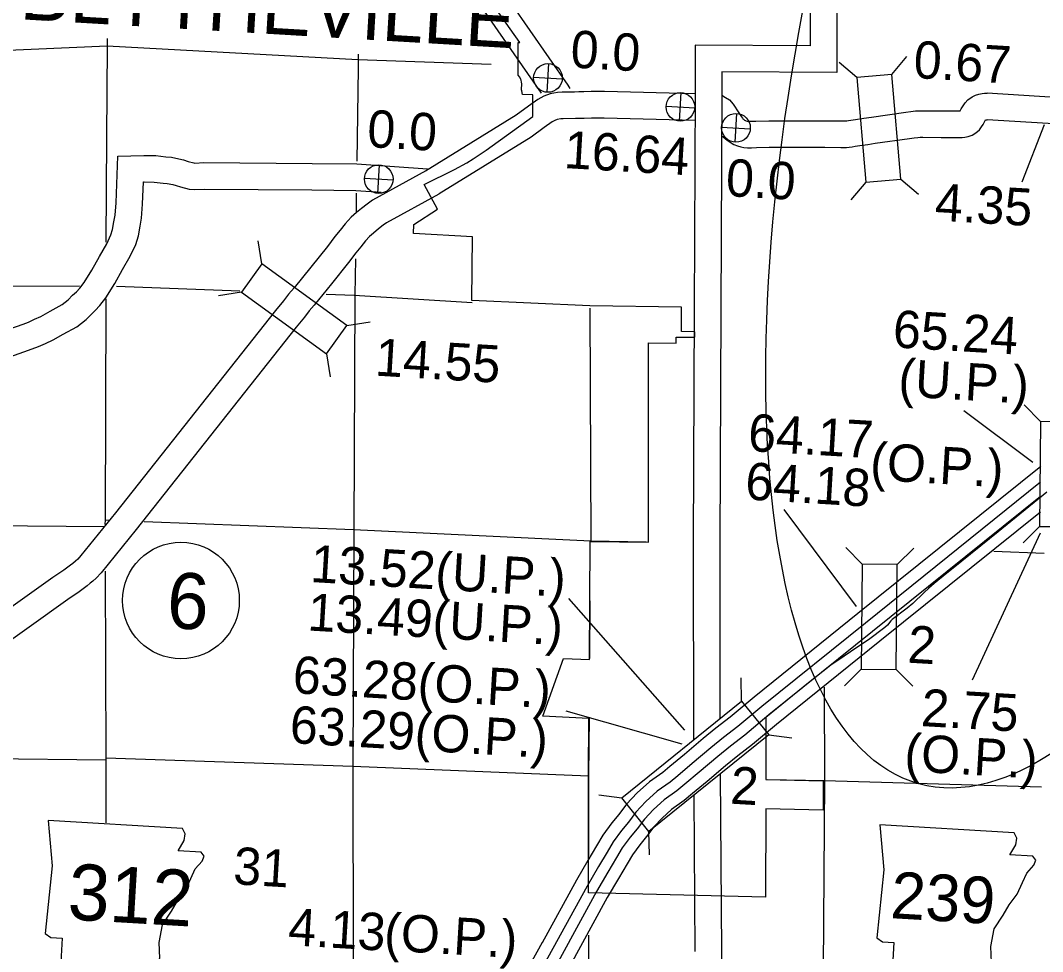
# Model space of a CAD drawing. Extents: x 1366406 to 1373462, y 376856 to 381998.
# Drawn here: x 1368055.7 to 1368242.9, y 380792.8 to 380963.4 of the extents above; entities that cross this region are included whole.
import ezdxf

# ---------------------------------------------------------------- set-up
doc = ezdxf.new("R2010")
doc.units = 0
for name, color, linetype in [('10', 7, 'Continuous'), ('15', 7, 'Continuous'), ('19', 7, 'Continuous'), ('20', 7, 'Continuous'), ('21', 7, 'Continuous'), ('25', 7, 'Continuous'), ('26', 7, 'Continuous'), ('27', 7, 'Continuous'), ('4', 7, 'Continuous'), ('5', 7, 'Continuous'), ('58', 7, 'Continuous'), ('6', 7, 'Continuous'), ('Default', 7, 'Continuous')]:
    doc.layers.add(name, color=color, linetype=linetype)

msp = doc.modelspace()

# ---------------------------------------------------------------- linework, layer by layer
at = {"layer": '10'}
for points in [[(1368135.09, 380981.67), (1368155.97, 380951.57), (1368156.34, 380950.98)], [(1368131.16, 380978.81), (1368151.08, 380950.1)], [(1368179.28, 380950), (1368162.68, 380950.39), (1368160.24, 380950.4), (1368158.9, 380950.35), (1368157.98, 380950.35), (1368157.21, 380950.31), (1368154.94, 380950.28), (1368154.06, 380950.24), (1368152.75, 380949.98), (1368151.58, 380949.58), (1368150.47, 380948.96), (1368148.77, 380947.74), (1368146.51, 380946.09), (1368129.86, 380935.82)], [(1368184.14, 380949.74), (1368184.82, 380949.32), (1368185.57, 380948.86), (1368186.24, 380948.07), (1368187.28, 380946.53), (1368187.76, 380945.76), (1368187.93, 380945.53), (1368188.03, 380945.42), (1368188.14, 380945.32), (1368188.32, 380945.19), (1368188.48, 380945.1), (1368188.58, 380945.05), (1368188.84, 380944.99), (1368188.92, 380944.97), (1368188.97, 380944.97), (1368189.52, 380944.97), (1368190.39, 380944.98), (1368192.78, 380945.05), (1368196.69, 380945.06), (1368203.05, 380945.05), (1368206.02, 380945.02), (1368206.41, 380945.02), (1368206.7, 380945.03), (1368207.05, 380945.06), (1368207.39, 380945.09), (1368207.81, 380945.16), (1368208.67, 380945.31), (1368210.2, 380945.54), (1368211.59, 380945.74), (1368217.87, 380946.62), (1368218.79, 380946.75), (1368219.66, 380946.85), (1368220.33, 380946.89), (1368220.98, 380946.9), (1368224.38, 380946.86), (1368226.43, 380946.85), (1368226.97, 380946.85), (1368227.66, 380946.86), (1368227.85, 380946.85), (1368228.04, 380947.24), (1368228.35, 380947.82), (1368228.74, 380948.34), (1368229.26, 380948.88), (1368230, 380949.42), (1368230.66, 380949.75), (1368231.26, 380949.94), (1368231.84, 380950.06), (1368232.26, 380950.09), (1368232.76, 380950.1)], [(1368246.19, 380949.28), (1368232.76, 380950.1)], [(1368179.26, 380945.13), (1368162.61, 380945.53), (1368160.32, 380945.54), (1368158.98, 380945.49), (1368158.12, 380945.49), (1368157.39, 380945.45), (1368155.09, 380945.42), (1368154.65, 380945.4), (1368154, 380945.28), (1368153.58, 380945.13), (1368153.08, 380944.85), (1368151.62, 380943.8), (1368149.23, 380942.05), (1368132.41, 380931.68)], [(1368184.11, 380942.36), (1368185.14, 380941.49), (1368185.68, 380941.1), (1368186.35, 380940.72), (1368187.05, 380940.43), (1368187.65, 380940.28), (1368188.18, 380940.14), (1368188.85, 380940.11), (1368189.58, 380940.11), (1368190.49, 380940.13), (1368192.85, 380940.19), (1368196.7, 380940.2), (1368203.02, 380940.19), (1368205.99, 380940.16), (1368206.51, 380940.15), (1368207.01, 380940.18), (1368207.52, 380940.22), (1368208.06, 380940.28), (1368208.62, 380940.37), (1368209.44, 380940.51), (1368210.91, 380940.73), (1368212.28, 380940.93), (1368218.55, 380941.81), (1368219.39, 380941.93), (1368220.06, 380942), (1368220.51, 380942.03), (1368220.99, 380942.04), (1368224.34, 380942), (1368226.42, 380941.99), (1368226.98, 380941.99), (1368227.65, 380942), (1368228.21, 380941.99), (1368228.7, 380942.03), (1368229.3, 380942.19), (1368230, 380942.44), (1368230.68, 380942.85), (1368231.34, 380943.42), (1368231.76, 380943.94), (1368232.03, 380944.36), (1368232.35, 380944.97), (1368232.47, 380945.2), (1368232.47, 380945.2), (1368232.51, 380945.24), (1368232.78, 380945.24)], [(1368245.96, 380944.42), (1368232.78, 380945.24)], [(1368049.86, 380905.59), (1368056.2, 380907.8), (1368057.16, 380908.16), (1368058.25, 380908.66), (1368059.43, 380909.19), (1368061.1, 380910.16), (1368063.34, 380911.37), (1368064.44, 380912.25), (1368065.25, 380913.07), (1368065.95, 380913.71), (1368066.54, 380914.34), (1368067.34, 380915.38), (1368068.76, 380917.68), (1368070.14, 380920.2), (1368071.5, 380922.51), (1368072.27, 380924.12), (1368072.57, 380925.12), (1368072.82, 380926.54), (1368073.02, 380927.75), (1368073.19, 380930.04), (1368073.51, 380938.55), (1368078.29, 380938.69), (1368080.46, 380938.67), (1368082.33, 380938.47), (1368083.33, 380938.37), (1368084.67, 380938.08), (1368085.54, 380937.88), (1368086.4, 380937.6), (1368087.42, 380937.32), (1368087.65, 380937.3), (1368089.26, 380937.4), (1368109.12, 380937.24), (1368117.32, 380937.14), (1368130.27, 380936.24)], [(1368129.96, 380935.88), (1368120.2, 380930.5), (1368119.17, 380929.77), (1368118.19, 380928.98), (1368117.27, 380928.21), (1368116.25, 380927.38), (1368115.16, 380926.14), (1368114.26, 380925), (1368113.27, 380923.83), (1368111.96, 380922.03), (1368108.87, 380918.24), (1368105.8, 380914.42), (1368104.78, 380913.28), (1368103.88, 380912.04), (1368102.41, 380910.26), (1368073.12, 380873.17), (1368066.76, 380865.36), (1368066.18, 380864.72), (1368065.74, 380864.35), (1368065.27, 380863.93), (1368064.88, 380863.6), (1368063.66, 380862.68), (1368061.6, 380861.31), (1368027.33, 380836.81)], [(1368051.46, 380901), (1368057.85, 380903.23), (1368059.02, 380903.67), (1368060.25, 380904.23), (1368061.66, 380904.87), (1368063.48, 380905.93), (1368066.03, 380907.3), (1368067.7, 380908.63), (1368068.62, 380909.57), (1368069.37, 380910.25), (1368070.24, 380911.18), (1368071.34, 380912.61), (1368072.96, 380915.24), (1368074.36, 380917.8), (1368075.8, 380920.23), (1368076.81, 380922.35), (1368077.31, 380923.97), (1368077.62, 380925.73), (1368077.85, 380927.18), (1368078.05, 380929.76), (1368078.2, 380933.83), (1368078.34, 380933.83), (1368080.18, 380933.82), (1368081.83, 380933.64), (1368082.58, 380933.57), (1368083.59, 380933.35), (1368084.23, 380933.19), (1368085.01, 380932.94), (1368086.59, 380932.51), (1368087.62, 380932.43), (1368089.39, 380932.54), (1368109.07, 380932.38), (1368117.12, 380932.28), (1368121.77, 380931.96)], [(1368132.31, 380931.62), (1368122.77, 380926.36), (1368122.1, 380925.89), (1368121.29, 380925.23), (1368120.36, 380924.46), (1368119.63, 380923.86), (1368118.89, 380923.02), (1368118.02, 380921.93), (1368117.1, 380920.84), (1368115.81, 380919.06), (1368112.65, 380915.19), (1368109.51, 380911.28), (1368108.57, 380910.23), (1368107.73, 380909.06), (1368106.2, 380907.21), (1368076.91, 380870.13), (1368070.45, 380862.2), (1368069.57, 380861.22), (1368068.92, 380860.67), (1368068.46, 380860.27), (1368067.93, 380859.81), (1368066.47, 380858.71), (1368064.35, 380857.31), (1368030.15, 380832.85)]]:
    msp.add_lwpolyline(points, dxfattribs=at)
at = {"layer": '15'}
for points in [[(1368201.2, 381084.47), (1368201.09, 381048.75), (1368201.1, 381045.59), (1368201.1, 381044.77), (1368200.91, 381044.07), (1368200.77, 381042.72), (1368200.6, 381041.75), (1368200.53, 381040.95), (1368200.52, 381040.26), (1368200.53, 381039.5), (1368200.43, 380996.28), (1368200.37, 380963.27)], [(1368206.06, 381084.27), (1368205.95, 381048.75), (1368205.96, 381045.6), (1368205.97, 381044.11), (1368205.7, 381043.16), (1368205.58, 381042.04), (1368205.42, 381041.13), (1368205.39, 381040.7), (1368205.38, 381040.25), (1368205.39, 381039.55), (1368205.29, 380996.27), (1368205.23, 380963.26)], [(1368200.37, 380963.27), (1368200.36, 380958.77), (1368179.28, 380958.89), (1368179.28, 380950.43)], [(1368205.23, 380963.26), (1368205.21, 380953.89), (1368184.14, 380954), (1368184.14, 380950.43)], [(1368179.28, 380950.43), (1368179.1, 380910.43), (1368178.94, 380867.73), (1368178.98, 380831.53)], [(1368184.14, 380950.43), (1368183.96, 380910.41), (1368183.8, 380867.72), (1368183.83, 380835.45)], [(1368183.84, 380825.3), (1368184.1, 380792.82)], [(1368179.01, 380821.4), (1368179.24, 380792.78)], [(1368184.1, 380792.82), (1368184.22, 380781.53)]]:
    msp.add_lwpolyline(points, dxfattribs=at)
at = {"layer": '19'}
for points in [[(1368242.59, 380881.67), (1368209.08, 380854.72), (1368190.1, 380839.43), (1368185.7, 380835.76), (1368183.09, 380833.74), (1368180.72, 380831.81), (1368177.3, 380828.92), (1368174.67, 380826.7), (1368173.36, 380825.62), (1368170.92, 380823.91), (1368168.65, 380821.86), (1368166.73, 380819.77), (1368165.3, 380817.89), (1368164.04, 380816.34), (1368162.38, 380814.11), (1368161.23, 380812.15), (1368159.65, 380809.47), (1368157.54, 380805.88), (1368151.25, 380794.39)], [(1368242.56, 380878.79), (1368210.47, 380852.99), (1368191.51, 380837.71), (1368187.09, 380834.03), (1368184.47, 380831.99), (1368182.14, 380830.1), (1368178.73, 380827.22), (1368176.09, 380824.99), (1368174.71, 380823.85), (1368172.32, 380822.17), (1368170.22, 380820.27), (1368168.44, 380818.34), (1368167.05, 380816.51), (1368165.8, 380814.97), (1368164.24, 380812.88), (1368163.15, 380811.02), (1368161.57, 380808.34), (1368159.48, 380804.78), (1368153.21, 380793.32)], [(1368242.54, 380876.18), (1368211.74, 380851.41), (1368192.8, 380836.14), (1368188.36, 380832.45), (1368185.73, 380830.41), (1368183.44, 380828.54), (1368180.04, 380825.67), (1368177.39, 380823.43), (1368175.94, 380822.24), (1368173.58, 380820.58), (1368171.64, 380818.83), (1368170, 380817.04), (1368168.64, 380815.26), (1368167.39, 380813.73), (1368165.94, 380811.76), (1368164.9, 380809.99), (1368163.31, 380807.32), (1368161.24, 380803.79), (1368151.24, 380785.5)], [(1368242.52, 380873.3), (1368213.14, 380849.68), (1368194.21, 380834.41), (1368189.76, 380830.71), (1368187.12, 380828.66), (1368184.86, 380826.83), (1368181.48, 380823.97), (1368178.82, 380821.72), (1368177.29, 380820.46), (1368174.97, 380818.84), (1368173.21, 380817.25), (1368171.71, 380815.61), (1368170.39, 380813.88), (1368169.15, 380812.36), (1368167.8, 380810.53), (1368166.82, 380808.86), (1368165.23, 380806.19), (1368163.18, 380802.69), (1368153.73, 380785.42)], [(1368151.27, 380794.41), (1368146.41, 380785.67)], [(1368153.21, 380793.33), (1368148.91, 380785.59)]]:
    msp.add_lwpolyline(points, dxfattribs=at)
at = {"layer": '20'}
for p, q in [((1368215.31, 380953.54), (1368218.06, 380956.81)), ((1368208.92, 380952.99), (1368205.65, 380955.75)), ((1368216.94, 380934.36), (1368220.21, 380931.6)), ((1368210.55, 380933.81), (1368207.79, 380930.54)), ((1368099.93, 380918.84), (1368099.26, 380923.06)), ((1368096.16, 380913.65), (1368091.94, 380912.98)), ((1368115.5, 380907.53), (1368119.73, 380908.2)), ((1368111.73, 380902.34), (1368112.4, 380898.11)), ((1368242.54, 380889.95), (1368239.53, 380893)), ((1368242.39, 380870.7), (1368239.34, 380867.7)), ((1368209.86, 380863.76), (1368206.86, 380866.81)), ((1368216.27, 380863.71), (1368219.32, 380866.71)), ((1368209.71, 380844.51), (1368206.66, 380841.51)), ((1368216.13, 380844.47), (1368219.13, 380841.42)), ((1368187.8, 380838.65), (1368187.7, 380842.93)), ((1368165.86, 380820.94), (1368187.8, 380838.65)), ((1368187.8, 380838.65), (1368192.76, 380832.51)), ((1368192.76, 380832.51), (1368170.82, 380814.8)), ((1368192.76, 380832.51), (1368197, 380831.93)), ((1368161.62, 380821.52), (1368165.86, 380820.94)), ((1368170.82, 380814.8), (1368165.86, 380820.94)), ((1368170.93, 380810.52), (1368170.82, 380814.8))]:
    msp.add_line(p, q, dxfattribs=at)
for points in [[(1368216.94, 380934.36), (1368215.31, 380953.54), (1368208.92, 380952.99), (1368210.55, 380933.81)], [(1368096.16, 380913.65), (1368111.73, 380902.34), (1368115.5, 380907.53), (1368099.93, 380918.84)], [(1368242.54, 380889.95), (1368242.39, 380870.7), (1368248.8, 380870.66), (1368248.95, 380889.9)], [(1368209.86, 380863.76), (1368209.71, 380844.51), (1368216.13, 380844.47), (1368216.27, 380863.71)]]:
    msp.add_lwpolyline(points, close=True, dxfattribs=at)
at = {"layer": '21'}
for points in [[(1368060.75, 380816.77), (1368061.5, 380808.49), (1368060.22, 380796.07), (1368061.27, 380795.33), (1368063.32, 380795.21), (1368063.06, 380790.83), (1368080.3, 380789.81), (1368081.23, 380791.54), (1368081.12, 380794.43), (1368081.73, 380797.69), (1368083.38, 380800.2), (1368084.45, 380802.06), (1368085.94, 380804.03), (1368086.89, 380806.17), (1368087.68, 380807.91), (1368089, 380809.34), (1368089.33, 380810.28), (1368088.82, 380811), (1368084.58, 380811.25), (1368085.65, 380813.11), (1368085.86, 380814.33), (1368085.35, 380815.31)], [(1368213.09, 380816.02), (1368213.84, 380807.74), (1368212.56, 380795.32), (1368213.61, 380794.58), (1368215.67, 380794.46), (1368215.41, 380790.08), (1368232.65, 380789.06), (1368233.57, 380790.79), (1368233.47, 380793.68), (1368234.07, 380796.94), (1368235.73, 380799.45), (1368236.8, 380801.31), (1368238.29, 380803.28), (1368239.24, 380805.42), (1368240.03, 380807.16), (1368241.35, 380808.59), (1368241.68, 380809.53), (1368241.17, 380810.25), (1368236.93, 380810.5), (1368238, 380812.36), (1368238.21, 380813.58), (1368237.7, 380814.56)]]:
    msp.add_lwpolyline(points, close=True, dxfattribs=at)
at = {"layer": '25'}
msp.add_line((1368243.23, 380944.32), (1368239.13, 380933.77), dxfattribs=at)
at = {"layer": '26'}
for p, q in [((1368152.16, 380950.27), (1368152.47, 380955.53)), ((1368149.69, 380953.05), (1368154.95, 380952.75)), ((1368176.42, 380944.96), (1368176.73, 380950.22)), ((1368173.95, 380947.75), (1368179.2, 380947.44)), ((1368186.6, 380941.12), (1368186.91, 380946.38)), ((1368184.13, 380943.9), (1368189.39, 380943.59)), ((1368121.17, 380931.73), (1368121.48, 380936.99)), ((1368118.69, 380934.51), (1368123.95, 380934.2))]:
    msp.add_line(p, q, dxfattribs=at)
for centre in [(1368152.32, 380952.9), (1368176.58, 380947.59), (1368186.76, 380943.75), (1368121.32, 380934.36)]:
    msp.add_circle(centre, 2.63, dxfattribs=at)
at = {"layer": '27'}
msp.add_circle((1368085.09, 380857.12), 10.69, dxfattribs=at)
at = {"layer": '4'}
for points in [[(1368071.56, 380960.11), (1368071.57, 380958.8), (1368071.47, 380942.01)], [(1368071.47, 380942.01), (1368071.35, 380922.78)], [(1368071.3, 380912.41), (1368071.18, 380871.9), (1368071.16, 380871.07)], [(1368071.18, 380862.49), (1368071.3, 380828.29), (1368071.31, 380827.93), (1368071.34, 380816.34)]]:
    msp.add_lwpolyline(points, dxfattribs=at)
at = {"layer": '5'}
for points in [[(1367986.09, 380957.3), (1368028.36, 380956.91), (1368071.57, 380958.8), (1368117.49, 380956.29), (1368141.89, 380955.4)], [(1368117.53, 380957.29), (1368117.56, 380956.32), (1368117.54, 380954.67)], [(1368117.54, 380954.67), (1368117.29, 380937.63)], [(1368117.21, 380931.8), (1368117.16, 380928.18)], [(1368117.04, 380919.76), (1368116.94, 380913.17), (1368116.58, 380826.69), (1368116.58, 380825.65)], [(1368034.4, 380914.66), (1368053.17, 380914.74), (1368066.52, 380914.79)], [(1368073.31, 380914.73), (1368095.89, 380913.89)], [(1368111.7, 380913.3), (1368116.81, 380913.11), (1368138.41, 380911.74)], [(1368159.98, 380910.69), (1368160.16, 380868.01)], [(1367985.9, 380871.66), (1368028.51, 380871.06), (1368071.15, 380870.7)], [(1368071.18, 380871.9), (1368071.92, 380871.87)], [(1368071.18, 380871.9), (1368071.92, 380871.87)], [(1368078.36, 380871.62), (1368116.67, 380870.15), (1368160.16, 380868.05)], [(1368078.36, 380871.62), (1368116.67, 380870.15), (1368160.16, 380868.05), (1368170.31, 380867.85)], [(1368234.02, 380866.18), (1368243.2, 380865.82)], [(1368159.99, 380857.05), (1368159.92, 380846.52)], [(1368202.93, 380841.25), (1368202.95, 380824.04), (1368202.65, 380781.1)], [(1368159.84, 380835.76), (1368159.76, 380825.1), (1368159.77, 380810.28)], [(1368024.42, 380828.45), (1368028.67, 380828.43), (1368071.31, 380827.93)], [(1368071.3, 380828.29), (1368116.6, 380826.74), (1368159.77, 380825.01)], [(1368116.59, 380827.59), (1368116.58, 380826.69), (1368116.61, 380791.18)], [(1368192.58, 380824.34), (1368202.94, 380824.14), (1368242.74, 380822.95)], [(1368159.77, 380795.81), (1368159.77, 380784.47)]]:
    msp.add_lwpolyline(points, dxfattribs=at)
at = {"layer": '58'}
for p, q in [((1368228.5, 380891.97), (1368241.15, 380882.48)), ((1368195.52, 380873.79), (1368208.76, 380856.05)), ((1368230.06, 380842.61), (1368242.53, 380869.55)), ((1368156.11, 380857.47), (1368177.35, 380833.33)), ((1368155.59, 380836.9), (1368176.86, 380830.84))]:
    msp.add_line(p, q, dxfattribs=at)
at = {"layer": '6'}
for points in [[(1368159.72, 380803.54), (1368159.72, 380825.02), (1368159.81, 380835.52), (1368151.35, 380835.92), (1368155.17, 380846.5), (1368159.9, 380846.28), (1368160.08, 380867.95), (1368170.76, 380867.83), (1368170.74, 380889.39), (1368170.72, 380904.37), (1368175.82, 380904.3), (1368175.82, 380905.41), (1368179.22, 380905.36), (1368179.22, 380906.37), (1368176.79, 380906.4), (1368176.79, 380910.86), (1368160, 380911.11), (1368138.35, 380912.1), (1368138.48, 380923.75), (1368127.69, 380924.39), (1368127.72, 380926.01), (1368132.07, 380928.87), (1368129.64, 380933.38), (1368135.19, 380936.15), (1368137.45, 380937.34), (1368138.64, 380938.05), (1368141, 380939.69), (1368149.53, 380945.81), (1368149.55, 380949.81), (1368147.63, 380949.88), (1368147.52, 380950.51), (1368147.49, 380950.74), (1368147.49, 380951.01), (1368147.53, 380951.57), (1368147.51, 380951.8), (1368147.46, 380952.13), (1368147.39, 380952.47), (1368147.35, 380952.64), (1368147.21, 380952.95), (1368147.14, 380953.07), (1368146.86, 380953.42), (1368146.88, 380955.37), (1368146.83, 380959.39), (1368147.18, 380959.38), (1368139.07, 380970.94)], [(1368243.7, 380876.97), (1368234.79, 380869.71), (1368226.54, 380863.05), (1368224.74, 380861.61), (1368223.05, 380860.25), (1368222.56, 380859.83), (1368222.08, 380859.38), (1368221.21, 380858.6), (1368219.15, 380856.6), (1368218.15, 380855.71), (1368215.38, 380853.62), (1368215.11, 380853.38), (1368214.49, 380852.61), (1368214.01, 380852.18), (1368211.01, 380849.94), (1368209.06, 380848.62), (1368206.55, 380846.93), (1368204.12, 380845.29), (1368200.06, 380842.01), (1368192.24, 380835.7), (1368192.21, 380824.29), (1368202.73, 380824.06), (1368202.72, 380818.68), (1368192.2, 380818.91), (1368192.17, 380802.77), (1368159.72, 380803.54)]]:
    msp.add_lwpolyline(points, dxfattribs=at)
at = {"layer": 'Default'}
msp.add_ellipse((1368265.23, 380986.62), major_axis=(44.98, 163.09), ratio=0.352669, dxfattribs=at)

# ---------------------------------------------------------------- texts
at = {"layer": '20'}
for p in [(1368218.09, 380845.74), (1368185.6, 380819.9)]:
    msp.add_text('2', height=6.84, rotation=356.6294, dxfattribs=at).set_placement(p)
at = {"layer": '21'}
for s, height, p in [('312', 10.264, (1368064.17, 380798.69)), ('239', 8.554, (1368214.93, 380798.91))]:
    msp.add_text(s, height=height, rotation=356.6294, dxfattribs=at).set_placement(p)
at = {"layer": '25'}
for s, p in [('0.0', (1368156.33, 380954.83)), ('0.0', (1368119.08, 380940.26)), ('16.64', (1368155.13, 380936.4)), ('0.0', (1368184.78, 380931.28)), ('4.35', (1368223.07, 380926.79))]:
    msp.add_text(s, height=6.843, rotation=356.6294, dxfattribs=at).set_placement(p)
at = {"layer": '27'}
msp.add_text('6', height=10.26, rotation=356.6294, dxfattribs=at).set_placement((1368082.3, 380852.14))
at = {"layer": '5'}
msp.add_text('31', height=6.843, rotation=356.6294, dxfattribs=at).set_placement((1368094.55, 380805.13))
at = {"layer": '58'}
for s, height, p in [('0.67', 6.843, (1368219.17, 380952.91)), ('65.24', 6.843, (1368215.38, 380903.54)), ('14.55', 6.843, (1368120.54, 380898.35)), ('(U.P.)', 6.843, (1368216.38, 380894.58)), ('64.17', 6.843, (1368188.85, 380884.54)), ('(O.P.)', 6.843, (1368211.21, 380879.27)), ('64.18', 6.843, (1368188.33, 380875.65)), ('13.52(U.P.)', 6.8429, (1368108.68, 380860.52)), ('13.49(U.P.)', 6.8429, (1368108.16, 380851.64)), ('63.28(O.P.)', 6.8429, (1368105.44, 380840.15)), ('2.75', 6.843, (1368220.55, 380834.12)), ('63.29(O.P.)', 6.8429, (1368104.9, 380831.02)), ('(O.P.)', 6.843, (1368217.48, 380825.89)), ('4.13', 6.843, (1368104.6, 380793.96)), ('(O.P.)', 6.843, (1368122.17, 380793))]:
    msp.add_text(s, height=height, rotation=356.6294, dxfattribs=at).set_placement(p)
at = {"layer": '6'}
msp.add_text('BLYTHEVILLE', height=10.2643, rotation=356.6294, dxfattribs=at).set_placement((1368055.45, 380963.67))

doc.saveas('drawing.dxf')
